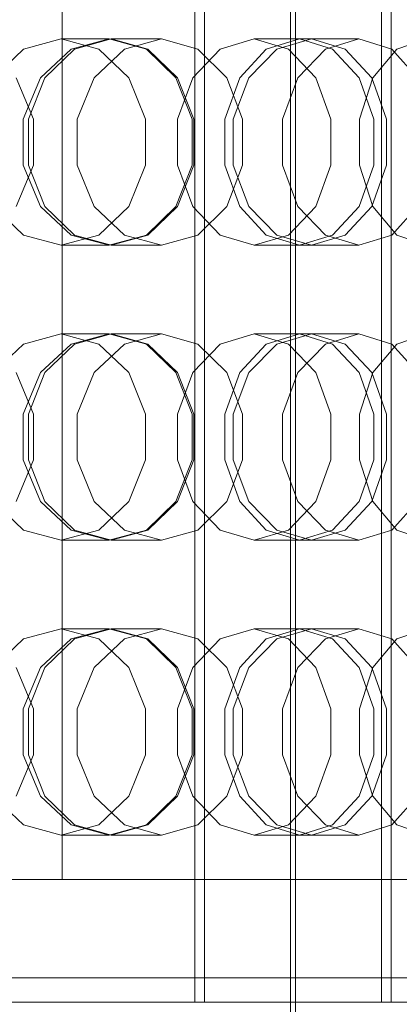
# Model space of a CAD drawing. Header units: millimetres. Extents: x -2233 to 61924, y -68080 to 6847.
# Tile 596 of 656: x 25444 to 25522, y -18185 to -17985. Entities that reach past the tile are written whole.
import ezdxf

# ---------------------------------------------------------------- set-up
doc = ezdxf.new("R2010")
doc.units = ezdxf.units.MM
doc.layers.add('superior_briquetadora', color=7, linetype='Continuous', lineweight=0)
doc.layers.add('superior_C05', color=7, linetype='Continuous', lineweight=0)

msp = doc.modelspace()

# ---------------------------------------------------------------- linework, layer by layer
at = {"layer": 'superior_briquetadora'}
for p, q in [((25453.073, -18160), (25453.073, -17800)), ((25452.87, -17989), (25445.213, -17991.08)), ((25452.87, -17989), (25462.624, -17989)), ((25460.528, -17991.08), (25452.87, -17989)), ((25454.909, -17991.08), (25462.624, -17989)), ((25455.561, -17991.08), (25463.053, -17989)), ((25462.624, -17989), (25470.226, -17991.08)), ((25463.053, -17989), (25473.297, -17989)), ((25463.053, -17989), (25470.545, -17991.08)), ((25473.297, -17989), (25465.744, -17991.08)), ((25480.73, -17991.08), (25473.297, -17989)), ((25492.191, -17989), (25485.243, -17991.08)), ((25492.191, -17989), (25503.836, -17989)), ((25499.139, -17991.08), (25492.191, -17989)), ((25494.647, -17991.08), (25501.398, -17989)), ((25496.819, -17991.08), (25503.836, -17989)), ((25501.398, -17989), (25513.486, -17989)), ((25501.398, -17989), (25508.15, -17991.08)), ((25503.836, -17989), (25510.716, -17991.08)), ((25513.486, -17989), (25506.664, -17991.08)), ((25520.167, -17991.08), (25513.486, -17989)), ((25527.368, -17989), (25521.249, -17991.08)), ((25445.213, -17991.08), (25439.072, -17996.907)), ((25448.64, -17996.906), (25454.909, -17991.08)), ((25449.553, -17996.907), (25455.561, -17991.08)), ((25465.744, -17991.08), (25459.601, -17996.906)), ((25466.669, -17996.907), (25460.528, -17991.08)), ((25470.226, -17991.08), (25476.237, -17996.906)), ((25470.545, -17991.08), (25476.554, -17996.907)), ((25485.243, -17991.08), (25479.671, -17996.907)), ((25486.602, -17996.906), (25480.73, -17991.08)), ((25489.233, -17996.907), (25494.647, -17991.08)), ((25491.094, -17996.906), (25496.819, -17991.08)), ((25504.71, -17996.907), (25499.139, -17991.08)), ((25506.664, -17991.08), (25501.09, -17996.906)), ((25508.15, -17991.08), (25513.564, -17996.907)), ((25510.716, -17991.08), (25516.133, -17996.906)), ((25521.249, -17991.08), (25516.342, -17996.907)), ((25525.421, -17996.906), (25520.167, -17991.08)), ((25447.255, -18005.326), (25443.735, -17996.906)), ((25445.128, -18005.326), (25448.64, -17996.906)), ((25446.219, -18005.327), (25449.553, -17996.907)), ((25459.601, -17996.906), (25456.158, -18005.326)), ((25470.077, -18005.327), (25466.669, -17996.907)), ((25476.237, -17996.906), (25479.541, -18005.326)), ((25476.554, -17996.907), (25479.888, -18005.327)), ((25479.671, -17996.907), (25476.579, -18005.327)), ((25486.229, -18005.327), (25489.233, -17996.907)), ((25489.827, -18005.326), (25486.602, -17996.906)), ((25487.879, -18005.326), (25491.094, -17996.906)), ((25501.09, -17996.906), (25497.958, -18005.326)), ((25507.802, -18005.327), (25504.71, -17996.907)), ((25513.564, -17996.907), (25516.568, -18005.327)), ((25516.342, -17996.907), (25513.619, -18005.327)), ((25516.133, -17996.906), (25519.102, -18005.326)), ((25445.128, -18014.674), (25445.128, -18005.326)), ((25446.219, -18014.673), (25446.219, -18005.327)), ((25447.255, -18014.674), (25447.255, -18005.326)), ((25456.158, -18005.326), (25456.158, -18014.674)), ((25470.077, -18014.673), (25470.077, -18005.327)), ((25476.579, -18005.327), (25476.579, -18014.673)), ((25479.541, -18005.326), (25479.542, -18014.674)), ((25479.888, -18005.327), (25479.888, -18014.673)), ((25486.229, -18014.673), (25486.229, -18005.327)), ((25487.879, -18014.674), (25487.879, -18005.326)), ((25489.827, -18014.674), (25489.827, -18005.326)), ((25497.958, -18005.326), (25497.958, -18014.674)), ((25507.802, -18014.673), (25507.802, -18005.327)), ((25513.619, -18005.327), (25513.619, -18014.673)), ((25516.568, -18005.327), (25516.568, -18014.673)), ((25519.102, -18005.326), (25519.102, -18014.674)), ((25443.735, -18023.094), (25447.255, -18014.674)), ((25448.64, -18023.094), (25445.128, -18014.674)), ((25449.553, -18023.093), (25446.219, -18014.673)), ((25456.158, -18014.674), (25459.601, -18023.094)), ((25466.669, -18023.093), (25470.077, -18014.673)), ((25479.542, -18014.674), (25476.237, -18023.094)), ((25479.888, -18014.673), (25476.554, -18023.093)), ((25476.579, -18014.673), (25479.671, -18023.093)), ((25489.233, -18023.093), (25486.229, -18014.673)), ((25486.602, -18023.094), (25489.827, -18014.674)), ((25491.094, -18023.094), (25487.879, -18014.674)), ((25497.958, -18014.674), (25501.09, -18023.094)), ((25504.71, -18023.093), (25507.802, -18014.673)), ((25516.568, -18014.673), (25513.564, -18023.093)), ((25513.619, -18014.673), (25516.342, -18023.093)), ((25519.102, -18014.674), (25516.133, -18023.094)), ((25439.072, -18023.093), (25445.213, -18028.92)), ((25454.909, -18028.92), (25448.64, -18023.094)), ((25455.561, -18028.92), (25449.553, -18023.093)), ((25459.601, -18023.094), (25465.744, -18028.92)), ((25460.528, -18028.92), (25466.669, -18023.093)), ((25476.237, -18023.094), (25470.226, -18028.92)), ((25476.554, -18023.093), (25470.545, -18028.92)), ((25479.671, -18023.093), (25485.243, -18028.92)), ((25480.73, -18028.92), (25486.602, -18023.094)), ((25494.647, -18028.92), (25489.233, -18023.093)), ((25496.819, -18028.92), (25491.094, -18023.094)), ((25499.139, -18028.92), (25504.71, -18023.093)), ((25501.09, -18023.094), (25506.664, -18028.92)), ((25513.564, -18023.093), (25508.15, -18028.92)), ((25516.133, -18023.094), (25510.716, -18028.92)), ((25516.342, -18023.093), (25521.249, -18028.92)), ((25520.167, -18028.92), (25525.421, -18023.094)), ((25445.213, -18028.92), (25452.87, -18031)), ((25452.87, -18031), (25460.528, -18028.92)), ((25462.624, -18031), (25454.909, -18028.92)), ((25463.053, -18031), (25455.561, -18028.92)), ((25470.226, -18028.92), (25462.624, -18031)), ((25470.545, -18028.92), (25463.053, -18031)), ((25465.744, -18028.92), (25473.297, -18031)), ((25473.297, -18031), (25480.73, -18028.92)), ((25485.243, -18028.92), (25492.191, -18031)), ((25492.191, -18031), (25499.139, -18028.92)), ((25501.398, -18031), (25494.647, -18028.92)), ((25503.836, -18031), (25496.819, -18028.92)), ((25508.15, -18028.92), (25501.398, -18031)), ((25510.716, -18028.92), (25503.836, -18031)), ((25506.664, -18028.92), (25513.486, -18031)), ((25513.486, -18031), (25520.167, -18028.92)), ((25521.249, -18028.92), (25527.368, -18031)), ((25452.87, -18031), (25462.624, -18031)), ((25463.053, -18031), (25473.297, -18031)), ((25492.191, -18031), (25503.836, -18031)), ((25501.398, -18031), (25513.486, -18031)), ((25452.87, -18049), (25445.213, -18051.08)), ((25452.87, -18049), (25462.624, -18049)), ((25460.528, -18051.08), (25452.87, -18049)), ((25454.909, -18051.08), (25462.624, -18049)), ((25455.561, -18051.08), (25463.053, -18049)), ((25462.624, -18049), (25470.226, -18051.08)), ((25463.053, -18049), (25473.297, -18049)), ((25463.053, -18049), (25470.545, -18051.08)), ((25473.297, -18049), (25465.744, -18051.08)), ((25480.73, -18051.08), (25473.297, -18049)), ((25492.191, -18049), (25485.243, -18051.08)), ((25492.191, -18049), (25503.836, -18049)), ((25499.139, -18051.08), (25492.191, -18049)), ((25494.647, -18051.08), (25501.398, -18049)), ((25496.819, -18051.08), (25503.836, -18049)), ((25501.398, -18049), (25513.486, -18049)), ((25501.398, -18049), (25508.15, -18051.08)), ((25503.836, -18049), (25510.716, -18051.08)), ((25513.486, -18049), (25506.664, -18051.08)), ((25520.167, -18051.08), (25513.486, -18049)), ((25527.368, -18049), (25521.249, -18051.08)), ((25445.213, -18051.08), (25439.072, -18056.907)), ((25448.64, -18056.906), (25454.909, -18051.08)), ((25449.553, -18056.907), (25455.561, -18051.08)), ((25465.744, -18051.08), (25459.601, -18056.906)), ((25466.669, -18056.907), (25460.528, -18051.08)), ((25470.226, -18051.08), (25476.237, -18056.906)), ((25470.545, -18051.08), (25476.554, -18056.907)), ((25485.243, -18051.08), (25479.671, -18056.907)), ((25486.602, -18056.906), (25480.73, -18051.08)), ((25489.233, -18056.907), (25494.647, -18051.08)), ((25491.094, -18056.906), (25496.819, -18051.08)), ((25504.71, -18056.907), (25499.139, -18051.08)), ((25506.664, -18051.08), (25501.09, -18056.906)), ((25508.15, -18051.08), (25513.564, -18056.907)), ((25510.716, -18051.08), (25516.133, -18056.906)), ((25521.249, -18051.08), (25516.342, -18056.907)), ((25525.421, -18056.906), (25520.167, -18051.08)), ((25447.255, -18065.326), (25443.735, -18056.906)), ((25445.128, -18065.326), (25448.64, -18056.906)), ((25446.219, -18065.327), (25449.553, -18056.907)), ((25459.601, -18056.906), (25456.158, -18065.326)), ((25470.077, -18065.327), (25466.669, -18056.907)), ((25476.237, -18056.906), (25479.541, -18065.326)), ((25476.554, -18056.907), (25479.888, -18065.327)), ((25479.671, -18056.907), (25476.579, -18065.327)), ((25486.229, -18065.327), (25489.233, -18056.907)), ((25489.827, -18065.326), (25486.602, -18056.906)), ((25487.879, -18065.326), (25491.094, -18056.906)), ((25501.09, -18056.906), (25497.958, -18065.326)), ((25507.802, -18065.327), (25504.71, -18056.907)), ((25513.564, -18056.907), (25516.568, -18065.327)), ((25516.342, -18056.907), (25513.619, -18065.327)), ((25516.133, -18056.906), (25519.102, -18065.326)), ((25445.128, -18074.674), (25445.128, -18065.326)), ((25446.219, -18074.673), (25446.219, -18065.327)), ((25447.255, -18074.674), (25447.255, -18065.326)), ((25456.158, -18065.326), (25456.158, -18074.674)), ((25470.077, -18074.673), (25470.077, -18065.327)), ((25476.579, -18065.327), (25476.579, -18074.673)), ((25479.541, -18065.326), (25479.542, -18074.674)), ((25479.888, -18065.327), (25479.888, -18074.673)), ((25486.229, -18074.673), (25486.229, -18065.327)), ((25487.879, -18074.674), (25487.879, -18065.326)), ((25489.827, -18074.674), (25489.827, -18065.326)), ((25497.958, -18065.326), (25497.958, -18074.674)), ((25507.802, -18074.673), (25507.802, -18065.327)), ((25513.619, -18065.327), (25513.619, -18074.673)), ((25516.568, -18065.327), (25516.568, -18074.673)), ((25519.102, -18065.326), (25519.102, -18074.674)), ((25443.735, -18083.094), (25447.255, -18074.674)), ((25448.64, -18083.094), (25445.128, -18074.674)), ((25449.553, -18083.093), (25446.219, -18074.673)), ((25456.158, -18074.674), (25459.601, -18083.094)), ((25466.669, -18083.093), (25470.077, -18074.673)), ((25479.542, -18074.674), (25476.237, -18083.094)), ((25479.888, -18074.673), (25476.554, -18083.093)), ((25476.579, -18074.673), (25479.671, -18083.093)), ((25489.233, -18083.093), (25486.229, -18074.673)), ((25486.602, -18083.094), (25489.827, -18074.674)), ((25491.094, -18083.094), (25487.879, -18074.674)), ((25497.958, -18074.674), (25501.09, -18083.094)), ((25504.71, -18083.093), (25507.802, -18074.673)), ((25516.568, -18074.673), (25513.564, -18083.093)), ((25513.619, -18074.673), (25516.342, -18083.093)), ((25519.102, -18074.674), (25516.133, -18083.094)), ((25439.072, -18083.093), (25445.213, -18088.92)), ((25454.909, -18088.92), (25448.64, -18083.094)), ((25455.561, -18088.92), (25449.553, -18083.093)), ((25459.601, -18083.094), (25465.744, -18088.92)), ((25460.528, -18088.92), (25466.669, -18083.093)), ((25476.237, -18083.094), (25470.226, -18088.92)), ((25476.554, -18083.093), (25470.545, -18088.92)), ((25479.671, -18083.093), (25485.243, -18088.92)), ((25480.73, -18088.92), (25486.602, -18083.094)), ((25494.647, -18088.92), (25489.233, -18083.093)), ((25496.819, -18088.92), (25491.094, -18083.094)), ((25499.139, -18088.92), (25504.71, -18083.093)), ((25501.09, -18083.094), (25506.664, -18088.92)), ((25513.564, -18083.093), (25508.15, -18088.92)), ((25516.133, -18083.094), (25510.716, -18088.92)), ((25516.342, -18083.093), (25521.249, -18088.92)), ((25520.167, -18088.92), (25525.421, -18083.094)), ((25445.213, -18088.92), (25452.87, -18091)), ((25452.87, -18091), (25460.528, -18088.92)), ((25462.624, -18091), (25454.909, -18088.92)), ((25463.053, -18091), (25455.561, -18088.92)), ((25470.226, -18088.92), (25462.624, -18091)), ((25470.545, -18088.92), (25463.053, -18091)), ((25465.744, -18088.92), (25473.297, -18091)), ((25473.297, -18091), (25480.73, -18088.92)), ((25485.243, -18088.92), (25492.191, -18091)), ((25492.191, -18091), (25499.139, -18088.92)), ((25501.398, -18091), (25494.647, -18088.92)), ((25503.836, -18091), (25496.819, -18088.92)), ((25508.15, -18088.92), (25501.398, -18091)), ((25510.716, -18088.92), (25503.836, -18091)), ((25506.664, -18088.92), (25513.486, -18091)), ((25513.486, -18091), (25520.167, -18088.92)), ((25521.249, -18088.92), (25527.368, -18091)), ((25452.87, -18091), (25462.624, -18091)), ((25463.053, -18091), (25473.297, -18091)), ((25492.191, -18091), (25503.836, -18091)), ((25501.398, -18091), (25513.486, -18091)), ((25452.87, -18109), (25445.213, -18111.08)), ((25452.87, -18109), (25462.624, -18109)), ((25460.528, -18111.08), (25452.87, -18109)), ((25454.909, -18111.08), (25462.624, -18109)), ((25455.561, -18111.08), (25463.053, -18109)), ((25462.624, -18109), (25470.226, -18111.08)), ((25463.053, -18109), (25473.297, -18109)), ((25463.053, -18109), (25470.545, -18111.08)), ((25473.297, -18109), (25465.744, -18111.08)), ((25480.73, -18111.08), (25473.297, -18109)), ((25492.191, -18109), (25485.243, -18111.08)), ((25492.191, -18109), (25503.836, -18109)), ((25499.139, -18111.08), (25492.191, -18109)), ((25494.647, -18111.08), (25501.398, -18109)), ((25496.819, -18111.08), (25503.836, -18109)), ((25501.398, -18109), (25513.486, -18109)), ((25501.398, -18109), (25508.15, -18111.08)), ((25503.836, -18109), (25510.716, -18111.08)), ((25513.486, -18109), (25506.664, -18111.08)), ((25520.167, -18111.08), (25513.486, -18109)), ((25527.368, -18109), (25521.249, -18111.08)), ((25445.213, -18111.08), (25439.072, -18116.907)), ((25448.64, -18116.906), (25454.909, -18111.08)), ((25449.553, -18116.907), (25455.561, -18111.08)), ((25465.744, -18111.08), (25459.601, -18116.906)), ((25466.669, -18116.907), (25460.528, -18111.08)), ((25470.226, -18111.08), (25476.237, -18116.906)), ((25470.545, -18111.08), (25476.554, -18116.907)), ((25485.243, -18111.08), (25479.671, -18116.907)), ((25486.602, -18116.906), (25480.73, -18111.08)), ((25489.233, -18116.907), (25494.647, -18111.08)), ((25491.094, -18116.906), (25496.819, -18111.08)), ((25504.71, -18116.907), (25499.139, -18111.08)), ((25506.664, -18111.08), (25501.09, -18116.906)), ((25508.15, -18111.08), (25513.564, -18116.907)), ((25510.716, -18111.08), (25516.133, -18116.906)), ((25521.249, -18111.08), (25516.342, -18116.907)), ((25525.421, -18116.906), (25520.167, -18111.08)), ((25447.255, -18125.326), (25443.735, -18116.906)), ((25445.128, -18125.326), (25448.64, -18116.906)), ((25446.219, -18125.327), (25449.553, -18116.907)), ((25459.601, -18116.906), (25456.158, -18125.326)), ((25470.077, -18125.327), (25466.669, -18116.907)), ((25476.237, -18116.906), (25479.541, -18125.326)), ((25476.554, -18116.907), (25479.888, -18125.327)), ((25479.671, -18116.907), (25476.579, -18125.327)), ((25486.229, -18125.327), (25489.233, -18116.907)), ((25489.827, -18125.326), (25486.602, -18116.906)), ((25487.879, -18125.326), (25491.094, -18116.906)), ((25501.09, -18116.906), (25497.958, -18125.326)), ((25507.802, -18125.327), (25504.71, -18116.907)), ((25513.564, -18116.907), (25516.568, -18125.327)), ((25516.342, -18116.907), (25513.619, -18125.327)), ((25516.133, -18116.906), (25519.102, -18125.326)), ((25445.128, -18134.674), (25445.128, -18125.326)), ((25446.219, -18134.673), (25446.219, -18125.327)), ((25447.255, -18134.674), (25447.255, -18125.326)), ((25456.158, -18125.326), (25456.158, -18134.674)), ((25470.077, -18134.673), (25470.077, -18125.327)), ((25476.579, -18125.327), (25476.579, -18134.673)), ((25479.541, -18125.326), (25479.542, -18134.674)), ((25479.888, -18125.327), (25479.888, -18134.673)), ((25486.229, -18134.673), (25486.229, -18125.327)), ((25487.879, -18134.674), (25487.879, -18125.326)), ((25489.827, -18134.674), (25489.827, -18125.326)), ((25497.958, -18125.326), (25497.958, -18134.674)), ((25507.802, -18134.673), (25507.802, -18125.327)), ((25513.619, -18125.327), (25513.619, -18134.673)), ((25516.568, -18125.327), (25516.568, -18134.673)), ((25519.102, -18125.326), (25519.102, -18134.674)), ((25443.735, -18143.094), (25447.255, -18134.674)), ((25448.64, -18143.094), (25445.128, -18134.674)), ((25449.553, -18143.093), (25446.219, -18134.673)), ((25456.158, -18134.674), (25459.601, -18143.094)), ((25466.669, -18143.093), (25470.077, -18134.673)), ((25479.542, -18134.674), (25476.237, -18143.094)), ((25479.888, -18134.673), (25476.554, -18143.093)), ((25476.579, -18134.673), (25479.671, -18143.093)), ((25489.233, -18143.093), (25486.229, -18134.673)), ((25486.602, -18143.094), (25489.827, -18134.674)), ((25491.094, -18143.094), (25487.879, -18134.674)), ((25497.958, -18134.674), (25501.09, -18143.094)), ((25504.71, -18143.093), (25507.802, -18134.673)), ((25516.568, -18134.673), (25513.564, -18143.093)), ((25513.619, -18134.673), (25516.342, -18143.093)), ((25519.102, -18134.674), (25516.133, -18143.094)), ((25439.072, -18143.093), (25445.213, -18148.92)), ((25454.909, -18148.92), (25448.64, -18143.094)), ((25455.561, -18148.92), (25449.553, -18143.093)), ((25459.601, -18143.094), (25465.744, -18148.92)), ((25460.528, -18148.92), (25466.669, -18143.093)), ((25476.237, -18143.094), (25470.226, -18148.92)), ((25476.554, -18143.093), (25470.545, -18148.92)), ((25479.671, -18143.093), (25485.243, -18148.92)), ((25480.73, -18148.92), (25486.602, -18143.094)), ((25494.647, -18148.92), (25489.233, -18143.093)), ((25496.819, -18148.92), (25491.094, -18143.094)), ((25499.139, -18148.92), (25504.71, -18143.093)), ((25501.09, -18143.094), (25506.664, -18148.92)), ((25513.564, -18143.093), (25508.15, -18148.92)), ((25516.133, -18143.094), (25510.716, -18148.92)), ((25516.342, -18143.093), (25521.249, -18148.92)), ((25520.167, -18148.92), (25525.421, -18143.094)), ((25445.213, -18148.92), (25452.87, -18151)), ((25452.87, -18151), (25460.528, -18148.92)), ((25462.624, -18151), (25454.909, -18148.92)), ((25463.053, -18151), (25455.561, -18148.92)), ((25470.226, -18148.92), (25462.624, -18151)), ((25470.545, -18148.92), (25463.053, -18151)), ((25465.744, -18148.92), (25473.297, -18151)), ((25473.297, -18151), (25480.73, -18148.92)), ((25485.243, -18148.92), (25492.191, -18151)), ((25492.191, -18151), (25499.139, -18148.92)), ((25501.398, -18151), (25494.647, -18148.92)), ((25503.836, -18151), (25496.819, -18148.92)), ((25508.15, -18148.92), (25501.398, -18151)), ((25510.716, -18148.92), (25503.836, -18151)), ((25506.664, -18148.92), (25513.486, -18151)), ((25513.486, -18151), (25520.167, -18148.92)), ((25521.249, -18148.92), (25527.368, -18151)), ((25452.87, -18151), (25462.624, -18151)), ((25463.053, -18151), (25473.297, -18151)), ((25492.191, -18151), (25503.836, -18151)), ((25501.398, -18151), (25513.486, -18151)), ((25439.884, -18160), (25457.026, -18160)), ((25458.08, -18160), (25440.97, -18160)), ((25455.649, -18160), (25453.073, -18160)), ((25453.073, -18160), (25457.339, -18160)), ((25464.676, -18160), (25455.649, -18160)), ((25457.026, -18160), (25473.637, -18160)), ((25457.339, -18160), (25467.798, -18160)), ((25474.657, -18160), (25458.08, -18160)), ((25478.778, -18160), (25464.676, -18160)), ((25467.798, -18160), (25482.858, -18160)), ((25473.637, -18160), (25489.675, -18160)), ((25490.657, -18160), (25474.657, -18160)), ((25495.81, -18160), (25478.778, -18160)), ((25482.858, -18160), (25500.227, -18160)), ((25489.675, -18160), (25505.097, -18160)), ((25506.039, -18160), (25490.657, -18160)), ((25513.179, -18160), (25495.81, -18160)), ((25500.227, -18160), (25517.258, -18160)), ((25505.097, -18160), (25519.864, -18160)), ((25520.765, -18160), (25506.039, -18160)), ((25528.239, -18160), (25513.179, -18160)), ((25517.258, -18160), (25531.361, -18160)), ((25519.864, -18160), (25533.939, -18160)), ((25534.795, -18160), (25520.765, -18160))]:
    msp.add_line(p, q, dxfattribs=at)
at = {"layer": 'superior_C05'}
for p, q in [((25499.567, -18205), (25499.567, -17755)), ((25500.567, -18205), (25500.567, -17755)), ((25480.067, -18185), (25480.067, -17775)), ((25482.067, -18185), (25482.067, -17775)), ((25518.067, -18185), (25518.067, -17775)), ((25520.067, -18185), (25520.067, -17775)), ((24250.067, -18180), (26750.067, -18180)), ((25480.123, -18180), (25480.074, -18180)), ((25480.223, -18180), (25480.123, -18180)), ((25480.371, -18180), (25480.223, -18180)), ((25480.569, -18180), (25480.371, -18180)), ((25480.815, -18180), (25480.569, -18180)), ((25481.109, -18180), (25480.815, -18180)), ((25481.45, -18180), (25481.109, -18180)), ((25481.837, -18180), (25481.45, -18180)), ((25482.27, -18180), (25481.837, -18180)), ((25482.747, -18180), (25482.27, -18180)), ((25483.267, -18180), (25482.747, -18180)), ((25483.829, -18180), (25483.267, -18180)), ((25484.431, -18180), (25483.829, -18180)), ((25485.072, -18180), (25484.431, -18180)), ((25485.75, -18180), (25485.072, -18180)), ((25486.464, -18180), (25485.75, -18180)), ((25487.212, -18180), (25486.464, -18180)), ((25487.991, -18180), (25487.212, -18180)), ((25488.801, -18180), (25487.991, -18180)), ((25489.639, -18180), (25488.801, -18180)), ((25490.502, -18180), (25489.639, -18180)), ((25491.39, -18180), (25490.502, -18180)), ((25492.299, -18180), (25491.39, -18180)), ((25493.227, -18180), (25492.299, -18180)), ((25494.172, -18180), (25493.227, -18180)), ((25495.132, -18180), (25494.172, -18180)), ((25496.105, -18180), (25495.132, -18180)), ((25497.087, -18180), (25496.105, -18180)), ((25498.076, -18180), (25497.087, -18180)), ((25499.071, -18180), (25498.076, -18180)), ((25500.067, -18180), (25499.071, -18180)), ((25500.067, -18180), (25501.064, -18180)), ((25501.064, -18180), (25502.059, -18180)), ((25502.059, -18180), (25503.048, -18180)), ((25503.048, -18180), (25504.03, -18180)), ((25504.03, -18180), (25505.003, -18180)), ((25505.003, -18180), (25505.963, -18180)), ((25505.963, -18180), (25506.908, -18180)), ((25506.908, -18180), (25507.836, -18180)), ((25507.836, -18180), (25508.745, -18180)), ((25508.745, -18180), (25509.633, -18180)), ((25509.633, -18180), (25510.496, -18180)), ((25510.496, -18180), (25511.334, -18180)), ((25511.334, -18180), (25512.144, -18180)), ((25512.144, -18180), (25512.923, -18180)), ((25512.923, -18180), (25513.671, -18180)), ((25513.671, -18180), (25514.385, -18180)), ((25514.385, -18180), (25515.063, -18180)), ((25515.063, -18180), (25515.704, -18180)), ((25515.704, -18180), (25516.306, -18180)), ((25516.306, -18180), (25516.868, -18180)), ((25516.868, -18180), (25517.388, -18180)), ((25517.388, -18180), (25517.865, -18180)), ((25517.865, -18180), (25518.298, -18180)), ((25518.298, -18180), (25518.685, -18180)), ((25518.685, -18180), (25519.026, -18180)), ((25519.026, -18180), (25519.32, -18180)), ((25519.32, -18180), (25519.566, -18180)), ((25519.566, -18180), (25519.764, -18180)), ((25519.764, -18180), (25519.912, -18180)), ((25519.912, -18180), (25520.012, -18180)), ((25520.012, -18180), (25520.061, -18180)), ((24310.067, -18185), (26690.067, -18185)), ((25480.067, -18185), (25520.067, -18185)), ((25482.067, -18185), (25518.067, -18185))]:
    msp.add_line(p, q, dxfattribs=at)

doc.saveas('drawing.dxf')
